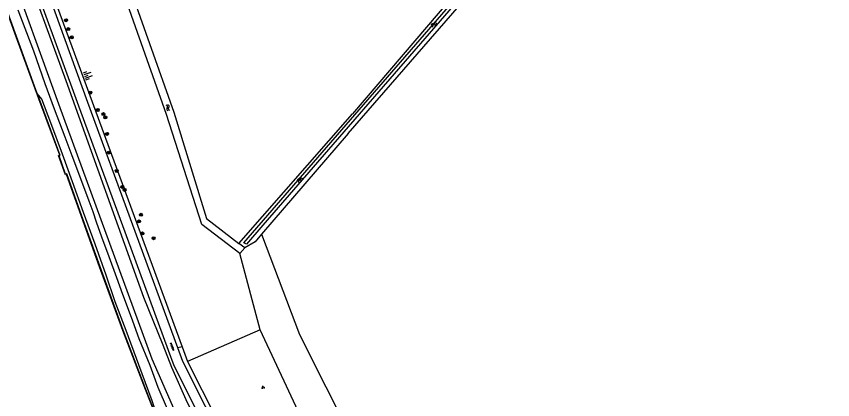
# Model space of a CAD drawing. Extents: x 135990 to 139000, y 393500 to 396000.
# Drawn here: x 136849.7 to 137066, y 393869.1 to 393970.7 of the extents above; entities that cross this region are included whole.
import ezdxf

# ---------------------------------------------------------------- set-up
doc = ezdxf.new("R2010")
doc.units = 0
for name, color, linetype in [('gg-knt-BGT kruinlijn', 7, 'Continuous'), ('gg-knt-bronhoudergrens', 7, 'Continuous'), ('gg-knt-onverhard', 7, 'Continuous'), ('gg-knt-verharding', 7, 'Continuous'), ('gg-kntw-bovenkant insteek waterloop', 7, 'Continuous'), ('gg-kntw-midden sloot', 7, 'Continuous'), ('gg-kntw-waterlijn', 7, 'Continuous'), ('gt-grn-groengrens', 7, 'Continuous'), ('gt-symb-boom', 7, 'Continuous'), ('gt-symb-groenvak', 7, 'Continuous'), ('gt-symb-talud symbool', 7, 'Continuous'), ('gt-symb-tegel verharding', 7, 'Continuous'), ('gt-symb-watersymbool', 7, 'Continuous'), ('gx-grn-maaiveld', 7, 'Continuous')]:
    doc.layers.add(name, color=color, linetype=linetype)

# ---------------------------------------------------------------- blocks, each defined once
blk = doc.blocks.new('gt0-BOOM')
at = {"layer": 'gt-symb-boom'}
for radius in [0.4, 0.2]:
    blk.add_circle((0, 0), radius, dxfattribs=at)
blk = doc.blocks.new('gt0-TALUD_1')
at = {"layer": 'gt-symb-talud symbool'}
for p, q in [((-1, -1), (-1, 0)), ((-0.5, -2), (-0.5, 0)), ((0, -1), (0, 0)), ((0.5, -2), (0.5, 0)), ((1, -1), (1, 0))]:
    blk.add_line(p, q, dxfattribs=at)
blk = doc.blocks.new('gt0-WA')
at = {"layer": 'gt-symb-watersymbool'}
for centre, start, end in [((-0.32, 0.02), 28.0725, 151.9275), ((0.43, 0.42), 208.0725, 331.9275), ((-0.32, -0.43), 28.0725, 151.9275), ((0.43, -0.03), 208.0725, 331.9275)]:
    blk.add_arc(centre, 0.425, start, end, dxfattribs=at)
blk = doc.blocks.new('gt0-GRVAK')
at = {"layer": 'gt-symb-groenvak'}
for p, q in [((-0.11, 0.19), (-0.23, 0.24)), ((-0.18, 0.15), (0.09, 0.15)), ((-0.09, 0.21), (-0.16, 0.32)), ((-0.05, 0.21), (-0.05, 0.39)), ((0, 0.21), (0.06, 0.32)), ((0.01, 0.19), (0.13, 0.24)), ((0.26, -0.05), (0.2, 0.06)), ((0.3, -0.05), (0.3, 0.13)), ((0.35, -0.05), (0.41, 0.06)), ((-0.25, -0.23), (-0.36, -0.18)), ((-0.32, -0.26), (-0.05, -0.26)), ((-0.23, -0.21), (-0.29, -0.09)), ((-0.18, -0.2), (-0.18, -0.02)), ((-0.14, -0.21), (-0.07, -0.09)), ((-0.12, -0.23), (0, -0.18)), ((0.24, -0.07), (0.12, -0.02)), ((0.17, -0.11), (0.44, -0.11)), ((0.37, -0.07), (0.49, -0.02))]:
    blk.add_line(p, q, dxfattribs=at)
blk = doc.blocks.new('gt0-TEG1')
at = {"layer": 'gt-symb-tegel verharding'}
for p, q in [((-1.12, 0), (1.12, 0)), ((-0.9, -0.25), (-0.9, 0.25)), ((-0.45, -0.25), (-0.45, 0.25)), ((0, -0.25), (0, 0.25)), ((0.45, -0.25), (0.45, 0.25)), ((0.9, -0.25), (0.9, 0.25))]:
    blk.add_line(p, q, dxfattribs=at)

msp = doc.modelspace()

# ---------------------------------------------------------------- linework, layer by layer
at = {"layer": 'gg-knt-BGT kruinlijn'}
for p, q in [((136850.024, 393972.465), (136854.231, 393961.575)), ((136854.231, 393961.575), (136857.249, 393952.907)), ((136857.249, 393952.907), (136859.677, 393946.206)), ((136859.677, 393946.206), (136862.485, 393938.775)), ((136862.485, 393938.775), (136864.32, 393933.798)), ((136864.32, 393933.798), (136867.464, 393925.611)), ((136867.464, 393925.611), (136868.872, 393921.866)), ((136868.872, 393921.866), (136869.884, 393919.021)), ((136869.884, 393919.021), (136870.808, 393916.239)), ((136870.808, 393916.239), (136872.258, 393912.264)), ((136872.258, 393912.264), (136874.133, 393907.054)), ((136874.133, 393907.054), (136876.159, 393901.493)), ((136876.159, 393901.493), (136877.819, 393897.133)), ((136877.819, 393897.133), (136879.279, 393893.1)), ((136879.279, 393893.1), (136880.435, 393890.028)), ((136880.435, 393890.028), (136882.138, 393885.347)), ((136882.138, 393885.347), (136885.023, 393878.315)), ((136885.023, 393878.315), (136887.184, 393872.428)), ((136887.184, 393872.428), (136889.597, 393866.683))]:
    msp.add_line(p, q, dxfattribs=at)
at = {"layer": 'gg-knt-bronhoudergrens'}
msp.add_lwpolyline([(136914.64, 393912.961), (136924.719, 393886.379), (136952.487, 393831.116), (136956.976, 393820.366), (136973.633, 393785.907), (136989.277, 393755.741), (137006.162, 393730.668), (137015.899, 393717.046), (137022.482, 393708.315), (137027.511, 393700.905)], dxfattribs=at)
at = {"layer": 'gg-knt-onverhard'}
for points in [[(136846.919, 393985.953), (136860.87, 393947.513), (136885.553, 393879.976), (136890.907, 393867.723), (136902.071, 393845.286), (136943.763, 393765.085), (136948.517, 393757.391)], [(136949.5, 393764.109), (136940.988, 393779.879), (136926.093, 393807.473), (136894.97, 393868.348), (136890.846, 393877.652), (136888.539, 393883.619), (136883.481, 393896.172), (136862.822, 393953.61), (136850.573, 393987.265)]]:
    msp.add_lwpolyline(points, dxfattribs=at)
at = {"layer": 'gg-knt-verharding'}
msp.add_line((136889.946, 393882.192), (136880.051, 393909.172), dxfattribs=at)
for points in [[(136892.456, 393882.873), (136868.637, 393947.85), (136853.912, 393988.463)], [(136880.051, 393909.172), (136866.218, 393946.887), (136851.679, 393987.01)], [(136949.931, 393767.059), (136933.337, 393796.642), (136921.37, 393818.774), (136891.448, 393878.097), (136889.946, 393882.192)], [(136951.814, 393763.702), (136952.354, 393768.131), (136935.532, 393798.022), (136923.626, 393820.028), (136893.781, 393879.258), (136892.456, 393882.873)]]:
    msp.add_lwpolyline(points, dxfattribs=at)
at = {"layer": 'gg-kntw-bovenkant insteek waterloop'}
for p, q in [((136983.429, 393997.229), (136938.69, 393944.859)), ((136937.574, 393939.702), (136985.913, 393995.341)), ((136908.59, 393910.56), (136938.69, 393944.859)), ((136937.574, 393939.702), (136914.64, 393912.961)), ((136910.209, 393909.373), (136908.59, 393910.56)), ((136910.209, 393909.373), (136908.85, 393907.829))]:
    msp.add_line(p, q, dxfattribs=at)
for points in [[(136908.85, 393907.829), (136898.827, 393915.594), (136889.467, 393944.659), (136869.913, 394000)], [(136872.033, 394000), (136891.353, 393945.326), (136900.052, 393917.175), (136908.59, 393910.56)], [(136914.64, 393912.961), (136912.903, 393910.937), (136910.209, 393909.373)]]:
    msp.add_lwpolyline(points, dxfattribs=at)
at = {"layer": 'gg-kntw-midden sloot'}
msp.add_lwpolyline([(137000, 393722.982), (136973.681, 393760.475), (136914.255, 393887.677)], dxfattribs=at)
at = {"layer": 'gg-kntw-waterlijn'}
msp.add_lwpolyline([(137123.145, 394156.59), (137123.785, 394156.05), (136914.97, 393915.404), (136910.638, 393910.357), (136909.907, 393910.735), (137085.255, 394112.938), (137123.145, 394156.59)], dxfattribs=at)
at = {"layer": 'gt-grn-groengrens'}
for p, q in [((136854.752, 393989.013), (136893.585, 393883.181)), ((136914.255, 393887.677), (136908.85, 393907.829)), ((136914.255, 393887.677), (136895.021, 393879.285)), ((136893.585, 393883.181), (136892.456, 393882.873)), ((136893.585, 393883.181), (136895.021, 393879.285)), ((136895.021, 393879.285), (136924.66, 393820.46))]:
    msp.add_line(p, q, dxfattribs=at)
at = {"layer": 'gx-grn-maaiveld'}
for points in [[(136927.034, 393774.576), (136928.859, 393770.995), (136928.667, 393770.925), (136926.719, 393774.63), (136920.666, 393786.781), (136913.478, 393801.822), (136905.858, 393818.493), (136898.09, 393836.412), (136890.656, 393854.576), (136883.87, 393871.813), (136877.911, 393887.498), (136871.733, 393904.33), (136866.447, 393918.941), (136862.968, 393928.83), (136862.655, 393928.72), (136860.846, 393933.818), (136861.151, 393933.917), (136855.63, 393948.881), (136849.62, 393965.294), (136842.759, 393984.221), (136835.495, 394004.258), (136828.107, 394024.55), (136820.994, 394044.301)], [(136855.219, 393950.297), (136849.715, 393965.328), (136842.854, 393984.255), (136835.59, 394004.292), (136828.202, 394024.584), (136821.089, 394044.337)], [(136925.866, 393776.57), (136920.757, 393786.825), (136913.57, 393801.864), (136905.95, 393818.534), (136898.183, 393836.451), (136890.75, 393854.613), (136886.383, 393865.706), (136883.964, 393871.849), (136878.006, 393887.533), (136871.828, 393904.364), (136866.542, 393918.975), (136863.03, 393928.957), (136862.717, 393928.847), (136860.976, 393933.755), (136861.282, 393933.854), (136855.725, 393948.915), (136855.219, 393950.297)], [(136926.376, 393776.82), (136924.899, 393780.085), (136919.51, 393791.175), (136914.177, 393802.577), (136908.69, 393814.448), (136899.307, 393835.301), (136894.521, 393846.778), (136890.519, 393856.482), (136886.657, 393865.901), (136885.689, 393868.793), (136882.11, 393878.35), (136878.736, 393887.477), (136875.874, 393895.092), (136873.442, 393902.121), (136870.573, 393910.366), (136867.414, 393918.708), (136864.497, 393926.859), (136861.871, 393934.186), (136858.824, 393942.491), (136856.424, 393948.787), (136855.219, 393950.297)]]:
    msp.add_lwpolyline(points, dxfattribs=at)

# ---------------------------------------------------------------- block references
at = {"layer": 'gt-symb-boom'}
for p in [(136862.82, 393969.675), (136863.395, 393967.322), (136864.325, 393965.139), (136869.225, 393950.488), (136871.219, 393945.9), (136872.731, 393944.803), (136873.225, 393943.964), (136873.684, 393939.562), (136874.183, 393934.609), (136876.275, 393929.746), (136877.755, 393925.484), (136878.327, 393924.739), (136882.148, 393916.364), (136882.653, 393918.14), (136883.054, 393913.187), (136886.009, 393911.926)]:
    msp.add_blockref('gt0-BOOM', p, dxfattribs=at)
at = {"layer": 'gt-symb-groenvak'}
msp.add_blockref('gt0-GRVAK', (136914.996, 393872.408), dxfattribs=at)
at = {"layer": 'gt-symb-talud symbool', "xscale": 0.9998624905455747, "yscale": 0.9998624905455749, "rotation": 109.75789996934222}
msp.add_blockref('gt0-TALUD_1', (136867.69, 393954.715), dxfattribs=at)
at = {"layer": 'gt-symb-tegel verharding', "rotation": -70.00710602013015}
msp.add_blockref('gt0-TEG1', (136890.958, 393883.267), dxfattribs=at)
at = {"layer": 'gt-symb-watersymbool'}
for p, rotation in [((136960.249, 393968.556), 49.46084825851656), ((136889.809, 393946.56), -71.94544753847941), ((136924.734, 393927.379), 48.60919760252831)]:
    msp.add_blockref('gt0-WA', p, dxfattribs=dict(at, rotation=rotation))

doc.saveas('drawing.dxf')
